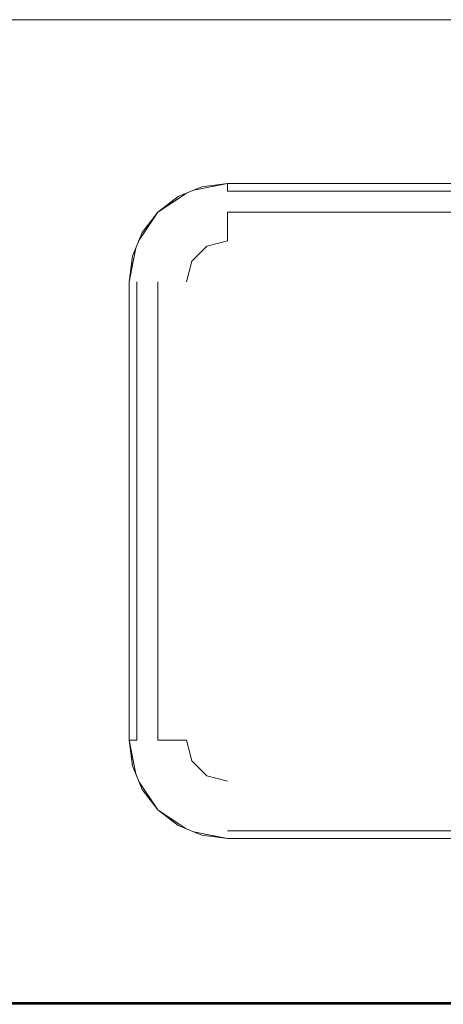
# Model space of a CAD drawing. Header units: millimetres. Extents: x 2 to 902, y -447 to 199.
# Tile 904 of 1056: x 68.822 to 69.339, y 146.022 to 147.225. Entities that reach past the tile are written whole.
import ezdxf

# ---------------------------------------------------------------- set-up
doc = ezdxf.new("R2010")
doc.units = ezdxf.units.MM
doc.header["$MEASUREMENT"] = 0
for name, color, linetype, lineweight in [('IFC-Elemento de mobília-Contorno', 152, 'Continuous', 5), ('IFC-Laje-Contorno', 134, 'Continuous', 5), ('IFC-Parede-Contorno', 42, 'Continuous', 5), ('IFC-Viga-Contorno', 66, 'Continuous', 5)]:
    doc.layers.add(name, color=color, linetype=linetype, lineweight=lineweight)

msp = doc.modelspace()

# ---------------------------------------------------------------- linework, layer by layer
at = {"layer": 'IFC-Elemento de mobília-Contorno', "color": 7, "lineweight": 5}
for p, q in [((68.5551, 147.2245), (70.3551, 147.2245)), ((68.5551, 147.2245), (70.3551, 147.2245)), ((69.0151, 147.0084), (69.044, 147.0204)), ((69.0151, 147.0084), (69.044, 147.0204)), ((69.0343, 147.0164), (69.0751, 147.0245)), ((69.0343, 147.0164), (69.0751, 147.0245)), ((69.0343, 147.0164), (69.0506, 147.0196)), ((69.0343, 147.0164), (69.0506, 147.0196)), ((69.044, 147.0204), (69.0751, 147.0245)), ((69.044, 147.0204), (69.0751, 147.0245)), ((69.0506, 147.0196), (69.0751, 147.0245)), ((69.0506, 147.0196), (69.0751, 147.0245)), ((69.0751, 147.0198), (69.0751, 147.0245)), ((69.0751, 147.0207), (69.0751, 147.0245)), ((69.0751, 147.0245), (69.8351, 147.0245)), ((69.0751, 147.0245), (69.8351, 147.0245)), ((69.0751, 147.0198), (69.0751, 147.0245)), ((69.0751, 147.0207), (69.0751, 147.0245)), ((69.0751, 147.0151), (69.0751, 147.0207)), ((69.0751, 147.0151), (69.0751, 147.0207)), ((68.9902, 146.9894), (69.0248, 147.0124)), ((68.9902, 146.9894), (69.0248, 147.0124)), ((68.9902, 146.9894), (69.0151, 147.0084)), ((68.9902, 146.9894), (69.0151, 147.0084)), ((69.0097, 147.0024), (69.0248, 147.0124)), ((69.0097, 147.0024), (69.0248, 147.0124)), ((69.0751, 147.0151), (69.8351, 147.0151)), ((69.0751, 147.0151), (69.8351, 147.0151)), ((68.9902, 146.9894), (69.0097, 147.0024)), ((68.9902, 146.9894), (69.0097, 147.0024)), ((68.9672, 146.9548), (68.9902, 146.9894)), ((68.9672, 146.9548), (68.9902, 146.9894)), ((68.9712, 146.9645), (68.9902, 146.9894)), ((68.9712, 146.9645), (68.9902, 146.9894)), ((68.9772, 146.9699), (68.9902, 146.9894)), ((68.9772, 146.9699), (68.9902, 146.9894)), ((69.0751, 146.9895), (69.8351, 146.9895)), ((69.0751, 146.9672), (69.0751, 146.9895)), ((69.0751, 146.972), (69.0751, 146.9895)), ((69.0751, 146.9895), (69.8351, 146.9895)), ((69.0751, 146.9672), (69.0751, 146.9895)), ((69.0751, 146.972), (69.0751, 146.9895)), ((68.9671, 146.9548), (68.9772, 146.9699)), ((68.9671, 146.9548), (68.9772, 146.9699)), ((69.0751, 146.9545), (69.0751, 146.972)), ((69.0751, 146.9545), (69.0751, 146.972)), ((68.9592, 146.9356), (68.9712, 146.9645)), ((68.9592, 146.9356), (68.9712, 146.9645)), ((68.9551, 146.9045), (68.9632, 146.9453)), ((68.9551, 146.9045), (68.9632, 146.9453)), ((68.9589, 146.9235), (68.9632, 146.9453)), ((68.9589, 146.9235), (68.9632, 146.9453)), ((69.0318, 146.9295), (69.0501, 146.9478)), ((69.0318, 146.9295), (69.0501, 146.9478)), ((69.0501, 146.9478), (69.0751, 146.9545)), ((69.0501, 146.9478), (69.0751, 146.9545)), ((68.9551, 146.9045), (68.9592, 146.9356)), ((68.9551, 146.9045), (68.9592, 146.9356)), ((68.9551, 146.9045), (68.9597, 146.9275)), ((68.9551, 146.9045), (68.9591, 146.9248)), ((68.9551, 146.9045), (68.9589, 146.9235)), ((68.9551, 146.9045), (68.9589, 146.9235)), ((68.9589, 146.9235), (68.9597, 146.9275)), ((68.9589, 146.9235), (68.9597, 146.9275)), ((69.0251, 146.9045), (69.0318, 146.9295)), ((69.0251, 146.9045), (69.0318, 146.9295)), ((68.9551, 146.3445), (68.9551, 146.9045)), ((68.9551, 146.3445), (68.9551, 146.9045)), ((68.9645, 146.3445), (68.9645, 146.9045)), ((68.9645, 146.3445), (68.9645, 146.9045)), ((68.9901, 146.3445), (68.9901, 146.9045)), ((68.9901, 146.3445), (68.9901, 146.9045)), ((68.9551, 146.3445), (68.9598, 146.3445)), ((68.9551, 146.3445), (68.96, 146.32)), ((68.9551, 146.3445), (68.9589, 146.3445)), ((68.9551, 146.3445), (68.9597, 146.3215)), ((68.9551, 146.3445), (68.9632, 146.3037)), ((68.9551, 146.3445), (68.9592, 146.3134)), ((68.9551, 146.3445), (68.9592, 146.3134)), ((68.9551, 146.3445), (68.9598, 146.3445)), ((68.9551, 146.3445), (68.96, 146.32)), ((68.9551, 146.3445), (68.9589, 146.3445)), ((68.9551, 146.3445), (68.9597, 146.3215)), ((68.9551, 146.3445), (68.9632, 146.3037)), ((68.9589, 146.3445), (68.9645, 146.3445)), ((68.9589, 146.3445), (68.9645, 146.3445)), ((68.9901, 146.3445), (69.0079, 146.3445)), ((68.9901, 146.3445), (69.0076, 146.3445)), ((68.9901, 146.3445), (69.0079, 146.3445)), ((68.9901, 146.3445), (69.0076, 146.3445)), ((69.0076, 146.3445), (69.0251, 146.3445)), ((69.0076, 146.3445), (69.0251, 146.3445)), ((69.0251, 146.3445), (69.0318, 146.3195)), ((69.0251, 146.3445), (69.0318, 146.3195)), ((68.9597, 146.3215), (68.9632, 146.3037)), ((68.9597, 146.3215), (68.9632, 146.3037)), ((68.96, 146.32), (68.9632, 146.3037)), ((68.96, 146.32), (68.9632, 146.3037)), ((69.0318, 146.3195), (69.0501, 146.3012)), ((69.0318, 146.3195), (69.0501, 146.3012)), ((68.9592, 146.3134), (68.9632, 146.3037)), ((68.9592, 146.3134), (68.9712, 146.2845)), ((68.9632, 146.3037), (68.9712, 146.2845)), ((68.9672, 146.2942), (68.9902, 146.2597)), ((68.9672, 146.2942), (68.9902, 146.2597)), ((69.0501, 146.3012), (69.0751, 146.2945)), ((69.0501, 146.3012), (69.0751, 146.2945)), ((68.9712, 146.2845), (68.9902, 146.2597)), ((68.9712, 146.2845), (68.9902, 146.2597)), ((68.9902, 146.2597), (69.0097, 146.2466)), ((68.9902, 146.2597), (69.0248, 146.2366)), ((68.9902, 146.2597), (69.0151, 146.2406)), ((68.9902, 146.2597), (69.0151, 146.2406)), ((68.9902, 146.2597), (69.0097, 146.2466)), ((68.9902, 146.2597), (69.0248, 146.2366)), ((69.0097, 146.2466), (69.0248, 146.2366)), ((69.0097, 146.2466), (69.0248, 146.2366)), ((69.0151, 146.2406), (69.044, 146.2286)), ((69.0151, 146.2406), (69.044, 146.2286)), ((69.0751, 146.2339), (69.4388, 146.2339)), ((69.0751, 146.2339), (69.4388, 146.2339)), ((69.0343, 146.2326), (69.0751, 146.2245)), ((69.0343, 146.2326), (69.0561, 146.2283)), ((69.0343, 146.2326), (69.0751, 146.2245)), ((69.0343, 146.2326), (69.0561, 146.2283)), ((69.044, 146.2286), (69.0751, 146.2245)), ((69.044, 146.2286), (69.0751, 146.2245)), ((69.0561, 146.2283), (69.0751, 146.2245)), ((69.0561, 146.2283), (69.0751, 146.2245)), ((69.0751, 146.2245), (69.4388, 146.2245)), ((69.0751, 146.2245), (69.4388, 146.2245)), ((68.5551, 146.0245), (70.3551, 146.0245))]:
    msp.add_line(p, q, dxfattribs=at)
at = {"layer": 'IFC-Laje-Contorno', "color": 7, "lineweight": 5}
for p in [(66.7398, 146.0221), (66.9238, 146.0221)]:
    msp.add_line(p, (75.2037, 146.0221), dxfattribs=at)
at = {"layer": 'IFC-Parede-Contorno', "color": 7, "lineweight": 5}
msp.add_line((67.0738, 146.0244), (74.6793, 146.0244), dxfattribs=at)
at = {"layer": 'IFC-Viga-Contorno', "color": 7, "lineweight": 5}
for p in [(66.7398, 146.0235), (66.9238, 146.0235)]:
    msp.add_line(p, (75.2037, 146.0235), dxfattribs=at)

doc.saveas('drawing.dxf')
